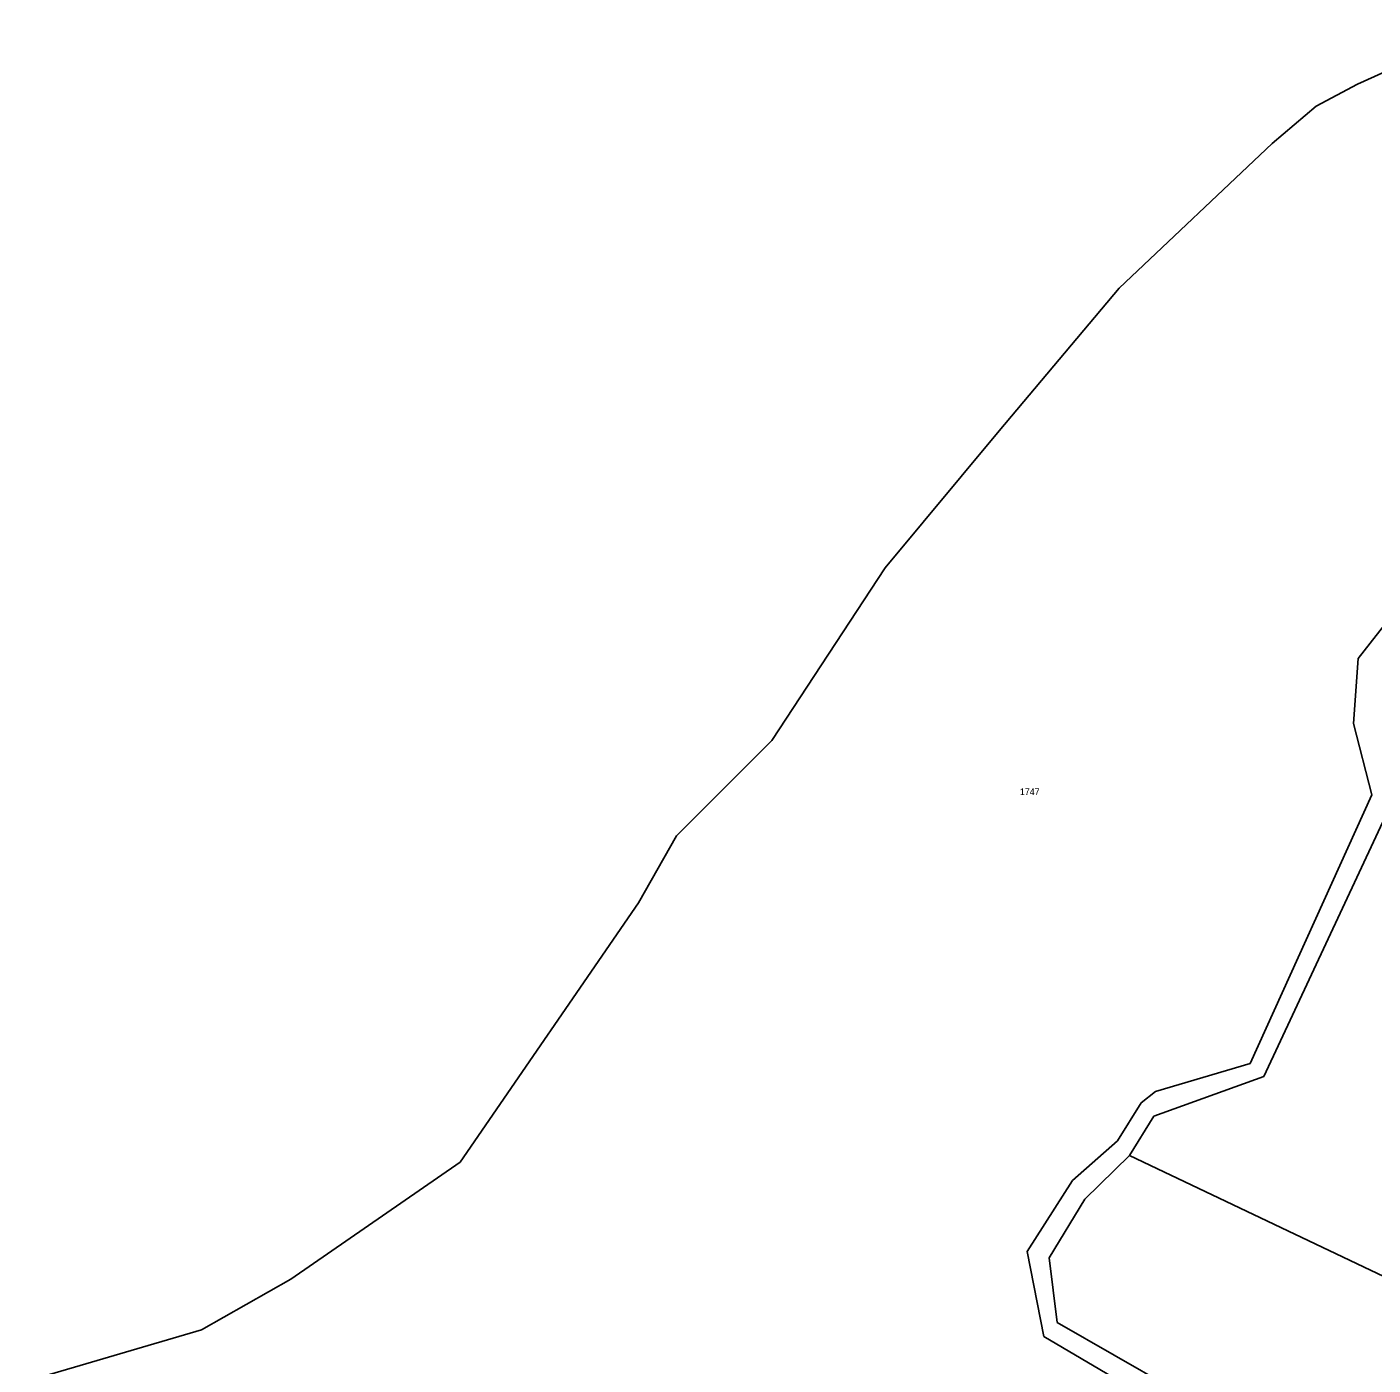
# Model space of a CAD drawing. Extents: x -546762 to -540209, y -1046851 to -1035694.
# Drawn here: x -544801.6 to -544456.2, y -1038185.3 to -1037842 of the extents above; entities that cross this region are included whole.
import ezdxf

# ---------------------------------------------------------------- set-up
doc = ezdxf.new("R2010")
doc.units = 0
for name, color, linetype in [('Vrstva 1', 7, 'Continuous'), ('Vrstva 13', 7, 'Continuous'), ('Vrstva 16', 7, 'Continuous'), ('Vrstva 6', 7, 'Continuous')]:
    doc.layers.add(name, color=color, linetype=linetype)

msp = doc.modelspace()

# ---------------------------------------------------------------- linework, layer by layer
at = {"layer": 'Vrstva 1'}
for points in [[(-544434.16, -1037971.01), (-544460.05, -1038004.08)], [(-544460.05, -1038004.08), (-544461.26, -1038020.77)], [(-544461.26, -1038020.77), (-544456.57, -1038039.04)], [(-544456.57, -1038039.04), (-544487.8, -1038108.01)], [(-544484.27, -1038111.3), (-544451.89, -1038041.94)], [(-544487.8, -1038108.01), (-544512.08, -1038115.12)], [(-544512.51, -1038121.45), (-544484.27, -1038111.3)], [(-544512.08, -1038115.12), (-544515.78, -1038118.1)], [(-544515.78, -1038118.1), (-544521.78, -1038127.78)], [(-544518.71, -1038131.56), (-544512.51, -1038121.45)], [(-544521.78, -1038127.78), (-544533.35, -1038138.03)], [(-544530.18, -1038142.79), (-544518.71, -1038131.56)], [(-544533.35, -1038138.03), (-544544.95, -1038156.17)], [(-544539.37, -1038157.84), (-544530.18, -1038142.79)], [(-544544.95, -1038156.17), (-544540.72, -1038178.05)], [(-544537.3, -1038174.39), (-544539.37, -1038157.84)], [(-544493.42, -1038199.55), (-544537.3, -1038174.39)], [(-544540.72, -1038178.05), (-544496.12, -1038204.29)]]:
    msp.add_lwpolyline(points, dxfattribs=at)
at = {"layer": 'Vrstva 13'}
for points in [[(-544460.22, -1037856.74), (-544427.62, -1037842.03)], [(-544470.84, -1037862.38), (-544460.22, -1037856.74)], [(-544482.12, -1037871.93), (-544470.84, -1037862.38)], [(-544521.37, -1037909.02), (-544482.12, -1037871.93)], [(-544552.16, -1037945.69), (-544521.37, -1037909.02)], [(-544581.44, -1037980.83), (-544552.16, -1037945.69)], [(-544610.53, -1038025.12), (-544581.44, -1037980.83)], [(-544634.98, -1038049.58), (-544610.53, -1038025.12)], [(-544644.67, -1038066.76), (-544634.98, -1038049.58)], [(-544690.48, -1038133.31), (-544644.67, -1038066.76)], [(-544733.87, -1038163.27), (-544690.48, -1038133.31)], [(-544756.79, -1038176.3), (-544733.87, -1038163.27)], [(-544801.6, -1038189.49), (-544756.79, -1038176.3)]]:
    msp.add_lwpolyline(points, dxfattribs=at)
at = {"layer": 'Vrstva 6'}
msp.add_lwpolyline([(-544518.71, -1038131.56), (-544342.08, -1038215.62)], dxfattribs=at)

# ---------------------------------------------------------------- texts
at = {"layer": 'Vrstva 16'}
msp.add_text('1747', height=1.7, dxfattribs=at).set_placement((-544546.85, -1038039.09))

doc.saveas('drawing.dxf')
